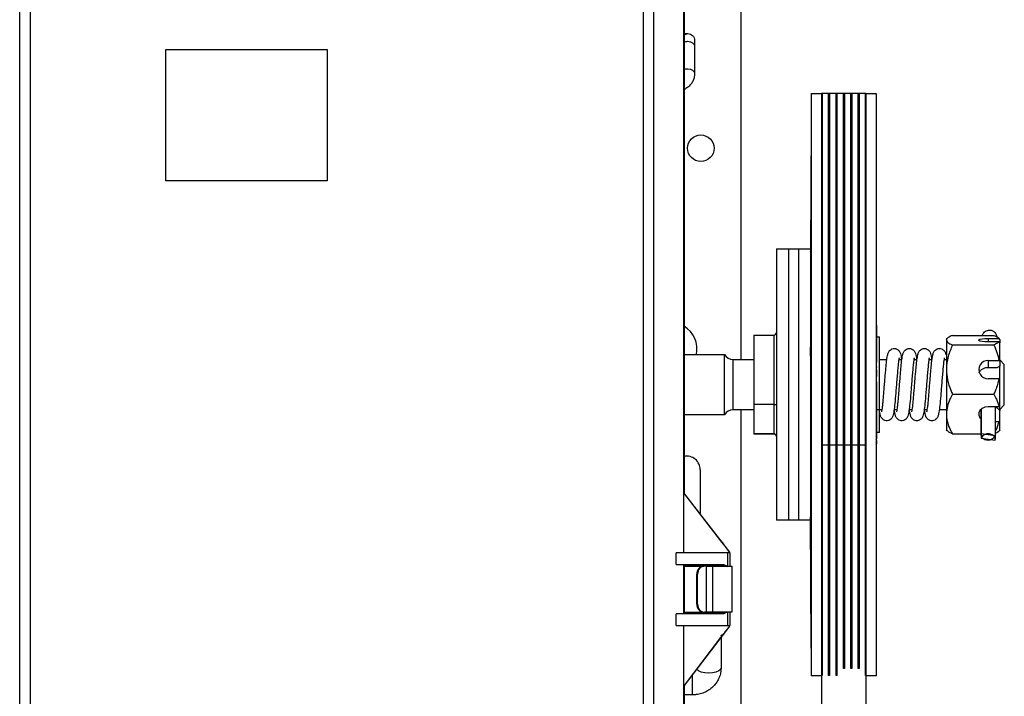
# Model space of a CAD drawing. Header units: inches. Extents: x 170 to 284, y 215 to 248.
# Tile 530 of 656: x 202.243 to 202.656, y 244.265 to 244.549. Entities that reach past the tile are written whole.
import ezdxf

# ---------------------------------------------------------------- set-up
doc = ezdxf.new("R2010")
doc.units = ezdxf.units.IN
doc.header["$LTSCALE"] = 0.25
doc.header["$MEASUREMENT"] = 0
doc.layers.add('LH FRONT OF HOOD', color=7, linetype='Continuous')

msp = doc.modelspace()

# ---------------------------------------------------------------- linework, layer by layer
at = {"layer": 'LH FRONT OF HOOD'}
for p, q in [((202.2425023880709, 244.4111265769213), (202.2425023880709, 244.7504753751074)), ((202.5085638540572, 244.7504753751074), (202.5085638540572, 244.2023628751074)), ((202.246937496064, 244.7462591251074), (202.246937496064, 244.4877945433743)), ((202.504128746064, 244.7462591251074), (202.504128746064, 244.2065791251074)), ((202.5212106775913, 244.3507748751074), (202.5212106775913, 244.6020633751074)), ((202.5213617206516, 244.6020633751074), (202.5213617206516, 244.3506492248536)), ((202.5452459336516, 244.5994896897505), (202.5452459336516, 244.4066450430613)), ((202.5213617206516, 244.5433876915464), (202.5229841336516, 244.5433876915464)), ((202.5257668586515, 244.5405197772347), (202.5257668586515, 244.5379626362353)), ((202.3038065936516, 244.4816877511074), (202.3038065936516, 244.5367688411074)), ((202.3038065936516, 244.5367688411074), (202.3715364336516, 244.5367688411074)), ((202.3038065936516, 244.4816877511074), (202.3038065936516, 244.5367688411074)), ((202.3038065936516, 244.5367688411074), (202.3715364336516, 244.5367688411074)), ((202.3715364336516, 244.5367688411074), (202.3715364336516, 244.4816877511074)), ((202.3715364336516, 244.5367688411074), (202.3715364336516, 244.4816877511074)), ((202.5257668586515, 244.5379626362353), (202.5257668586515, 244.5264715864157)), ((202.5747023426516, 244.5183082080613), (202.5790029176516, 244.5183082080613)), ((202.5747023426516, 244.5183082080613), (202.5747023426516, 244.2768545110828)), ((202.5790029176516, 244.5184165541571), (202.5976218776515, 244.5184165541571)), ((202.5790029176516, 244.5184165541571), (202.5790029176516, 244.3708204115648)), ((202.5790703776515, 244.5183082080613), (202.5790703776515, 244.2768545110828)), ((202.5793233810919, 244.5181321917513), (202.5793233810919, 244.277026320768)), ((202.5818868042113, 244.5181321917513), (202.5818868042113, 244.277026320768)), ((202.5821398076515, 244.5183082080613), (202.5821398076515, 244.2768545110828)), ((202.5821735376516, 244.5183082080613), (202.5821735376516, 244.2768545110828)), ((202.5824265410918, 244.5181321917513), (202.5824265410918, 244.277026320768)), ((202.5849899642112, 244.5181321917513), (202.5849899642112, 244.277026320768)), ((202.5852429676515, 244.5183082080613), (202.5852429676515, 244.2768545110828)), ((202.5852766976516, 244.5183082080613), (202.5852766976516, 244.2768545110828)), ((202.5855297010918, 244.5181321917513), (202.5855297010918, 244.277026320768)), ((202.5880931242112, 244.5181321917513), (202.5880931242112, 244.277026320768)), ((202.5883461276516, 244.5183082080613), (202.5883461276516, 244.2768545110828)), ((202.5883798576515, 244.5183082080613), (202.5883798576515, 244.2768545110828)), ((202.5886328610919, 244.5181321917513), (202.5886328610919, 244.277026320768)), ((202.5911962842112, 244.5181321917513), (202.5911962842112, 244.277026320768)), ((202.5914492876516, 244.5183082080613), (202.5914492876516, 244.2768545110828)), ((202.5914830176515, 244.5183082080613), (202.5914830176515, 244.2768545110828)), ((202.5917360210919, 244.5181321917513), (202.5917360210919, 244.277026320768)), ((202.5942994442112, 244.5181321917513), (202.5942994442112, 244.277026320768)), ((202.5945524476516, 244.5183082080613), (202.5945524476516, 244.2768545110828)), ((202.5945861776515, 244.5183082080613), (202.5945861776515, 244.2768545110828)), ((202.5948391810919, 244.5181321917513), (202.5948391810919, 244.277026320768)), ((202.5974026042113, 244.5181321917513), (202.5974026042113, 244.277026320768)), ((202.5976218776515, 244.5184165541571), (202.5976218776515, 244.3708204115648)), ((202.5976218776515, 244.5183060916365), (202.5976556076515, 244.5183082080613)), ((202.5976556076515, 244.5183082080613), (202.6019899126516, 244.5183082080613)), ((202.5976556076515, 244.5183082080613), (202.5976556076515, 244.2768545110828)), ((202.6019899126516, 244.5183082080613), (202.6019899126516, 244.4249743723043)), ((202.5746732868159, 244.5056956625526), (202.574432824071, 244.451926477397)), ((202.5746777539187, 244.5067112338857), (202.5746732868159, 244.5056956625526)), ((202.246937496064, 244.4877945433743), (202.246937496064, 244.2065791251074)), ((202.3715364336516, 244.4816877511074), (202.3038065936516, 244.4816877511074)), ((202.3715364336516, 244.4816877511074), (202.3038065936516, 244.4816877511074)), ((202.5600972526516, 244.4530406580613), (202.5651567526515, 244.4530406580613)), ((202.5600972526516, 244.4530406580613), (202.5600972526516, 244.4393340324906)), ((202.5651567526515, 244.4530406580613), (202.5693730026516, 244.4530406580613)), ((202.5651567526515, 244.4530406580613), (202.5651567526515, 244.4393340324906)), ((202.5651567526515, 244.4530406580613), (202.5651567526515, 244.3392019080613)), ((202.5693730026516, 244.4530406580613), (202.5744325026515, 244.4530406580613)), ((202.5693730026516, 244.4530406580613), (202.5693730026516, 244.3405622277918)), ((202.5693730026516, 244.4530406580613), (202.5693730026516, 244.3392019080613)), ((202.5744325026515, 244.4530406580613), (202.5744325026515, 244.4089062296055)), ((202.5600972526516, 244.4393340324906), (202.5600972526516, 244.3392019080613)), ((202.5651567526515, 244.4393340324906), (202.5651567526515, 244.3392019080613)), ((202.6019899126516, 244.4249793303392), (202.6019672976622, 244.4249743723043)), ((202.6019899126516, 244.4249793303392), (202.6019899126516, 244.4226746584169)), ((202.6019899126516, 244.4226746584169), (202.6019899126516, 244.4203699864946)), ((202.574432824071, 244.4089382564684), (202.5746732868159, 244.4209288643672)), ((202.5746732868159, 244.4200616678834), (202.574432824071, 244.4081121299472)), ((202.5746732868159, 244.4209288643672), (202.5746777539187, 244.421226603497)), ((202.5746777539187, 244.4202086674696), (202.5746732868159, 244.4200616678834)), ((202.5746777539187, 244.4202086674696), (202.574690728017, 244.4200468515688)), ((202.6019899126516, 244.4203699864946), (202.6019672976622, 244.4203650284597)), ((202.6019899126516, 244.4203650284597), (202.6019672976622, 244.4203650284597)), ((202.6019899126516, 244.4203650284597), (202.6019899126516, 244.4203699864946)), ((202.6019899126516, 244.4203650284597), (202.6019899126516, 244.277389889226)), ((202.6022597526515, 244.4203503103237), (202.6022597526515, 244.4204416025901)), ((202.6022597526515, 244.4054092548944), (202.6022597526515, 244.4202533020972)), ((202.5506528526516, 244.4168754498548), (202.5590431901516, 244.4168754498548)), ((202.5506528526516, 244.4168754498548), (202.5506528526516, 244.3877785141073)), ((202.5590431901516, 244.4168754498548), (202.5590431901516, 244.3877785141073)), ((202.6022597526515, 244.4161484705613), (202.6033391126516, 244.4161484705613)), ((202.6033391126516, 244.3760940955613), (202.6033391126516, 244.4161484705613)), ((202.6314766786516, 244.4150944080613), (202.6318313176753, 244.4155058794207)), ((202.6314766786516, 244.4150944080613), (202.6314766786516, 244.4147702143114)), ((202.6314766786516, 244.4147702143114), (202.6314766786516, 244.4024212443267)), ((202.6340064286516, 244.4167865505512), (202.6513773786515, 244.4167865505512)), ((202.6490162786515, 244.4155152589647), (202.6535391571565, 244.4155152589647)), ((202.6490162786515, 244.4155152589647), (202.6490162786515, 244.4140251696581)), ((202.6539071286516, 244.4150859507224), (202.6535391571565, 244.4155152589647)), ((202.6539071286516, 244.4150859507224), (202.6539071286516, 244.4135958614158)), ((202.2425023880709, 244.2023628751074), (202.2425023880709, 244.4111265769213)), ((202.6340064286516, 244.4127538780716), (202.6513773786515, 244.4127538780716)), ((202.6535391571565, 244.4140251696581), (202.6490162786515, 244.4140251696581)), ((202.6535391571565, 244.4140251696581), (202.6539071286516, 244.4135958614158)), ((202.6539071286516, 244.4060941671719), (202.6539071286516, 244.4135958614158)), ((202.5213617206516, 244.4087413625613), (202.5382789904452, 244.4087413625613)), ((202.5382789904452, 244.3835012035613), (202.5382789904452, 244.4087413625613)), ((202.5419235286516, 244.4066450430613), (202.5506528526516, 244.4066450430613)), ((202.5419235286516, 244.3855975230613), (202.5419235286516, 244.4066450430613)), ((202.5744325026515, 244.4089062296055), (202.5744325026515, 244.4080801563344)), ((202.5744325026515, 244.4080801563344), (202.5744325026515, 244.4080774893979)), ((202.5744325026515, 244.4080801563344), (202.5744325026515, 244.340643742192)), ((202.574432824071, 244.4081121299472), (202.574432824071, 244.4089382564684)), ((202.6033391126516, 244.4066450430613), (202.6064510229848, 244.4066450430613)), ((202.6114780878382, 244.4066450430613), (202.6127753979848, 244.4066450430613)), ((202.6178024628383, 244.4066450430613), (202.6190997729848, 244.4066450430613)), ((202.6241268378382, 244.4066450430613), (202.6254241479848, 244.4066450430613)), ((202.6304512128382, 244.4066450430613), (202.6314766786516, 244.4066450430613)), ((202.6490162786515, 244.4062391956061), (202.6535391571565, 244.4062391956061)), ((202.6490162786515, 244.4062391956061), (202.6490162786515, 244.4033593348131)), ((202.6539071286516, 244.4060941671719), (202.6535391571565, 244.4062391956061)), ((202.6539071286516, 244.4064763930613), (202.6557622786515, 244.4046212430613)), ((202.6539071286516, 244.4060941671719), (202.6539071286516, 244.4039183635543)), ((202.6022597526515, 244.3994900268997), (202.6022597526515, 244.4023717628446)), ((202.6314766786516, 244.4024212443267), (202.6314766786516, 244.3837723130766)), ((202.6490162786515, 244.4033593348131), (202.6527994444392, 244.4033593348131)), ((202.6527994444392, 244.4033593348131), (202.6539071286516, 244.4039183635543)), ((202.6537384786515, 244.4040129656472), (202.6537384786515, 244.3985729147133)), ((202.6557622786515, 244.3876213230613), (202.6557622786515, 244.4046212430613)), ((202.6535391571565, 244.3986032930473), (202.6490162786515, 244.3986032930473)), ((202.6535391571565, 244.3986032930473), (202.6539071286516, 244.3984582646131)), ((202.6539071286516, 244.3871294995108), (202.6539071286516, 244.3984582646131)), ((202.6022597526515, 244.3736443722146), (202.6022597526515, 244.3972463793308)), ((202.6340064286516, 244.3920886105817), (202.6513773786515, 244.3920886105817)), ((202.5506528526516, 244.3855975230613), (202.5419235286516, 244.3855975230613)), ((202.5452459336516, 244.3855975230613), (202.5452459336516, 244.2090903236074)), ((202.5590431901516, 244.3877785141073), (202.5506528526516, 244.3877785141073)), ((202.5506528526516, 244.3877785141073), (202.5506528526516, 244.3755567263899)), ((202.5590431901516, 244.3877785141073), (202.5590431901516, 244.3755567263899)), ((202.6044661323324, 244.3855975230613), (202.6022597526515, 244.3855975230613)), ((202.6107905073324, 244.3855975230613), (202.6094863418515, 244.3855975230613)), ((202.6171148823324, 244.3855975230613), (202.6158107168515, 244.3855975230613)), ((202.6234392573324, 244.3855975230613), (202.6221350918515, 244.3855975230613)), ((202.6314766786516, 244.3855975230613), (202.6284594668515, 244.3855975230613)), ((202.6460480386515, 244.3751777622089), (202.6460480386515, 244.3858614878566)), ((202.6461065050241, 244.3859083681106), (202.6461065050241, 244.3736469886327)), ((202.6461065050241, 244.3859083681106), (202.6461065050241, 244.3756228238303)), ((202.6535391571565, 244.3868452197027), (202.6490162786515, 244.3868452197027)), ((202.651926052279, 244.3868452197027), (202.651926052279, 244.3747327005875)), ((202.6519845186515, 244.3868452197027), (202.6519845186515, 244.3732019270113)), ((202.6527994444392, 244.3863444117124), (202.6519845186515, 244.3863444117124)), ((202.6557622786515, 244.3876213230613), (202.6537384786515, 244.3855975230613)), ((202.6537384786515, 244.3868671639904), (202.6537384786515, 244.3855975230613)), ((202.6539071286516, 244.3857661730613), (202.6539071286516, 244.385248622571)), ((202.5382789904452, 244.3835012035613), (202.5213617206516, 244.3835012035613)), ((202.6314766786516, 244.3837723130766), (202.6314766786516, 244.3771481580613)), ((202.6539071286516, 244.3809836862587), (202.6539071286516, 244.385248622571)), ((202.6318313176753, 244.376736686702), (202.6314766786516, 244.3771481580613)), ((202.6519845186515, 244.3806994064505), (202.6535391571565, 244.3806994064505)), ((202.6539071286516, 244.3771566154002), (202.6535391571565, 244.3767273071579)), ((202.6539071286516, 244.3771566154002), (202.6539071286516, 244.3809836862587)), ((202.5506528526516, 244.3755567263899), (202.5590431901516, 244.3755567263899)), ((202.5506528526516, 244.3755567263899), (202.5506528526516, 244.3753671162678)), ((202.5590431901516, 244.3753671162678), (202.5506528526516, 244.3753671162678)), ((202.5590431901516, 244.3755567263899), (202.5590431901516, 244.3753671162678)), ((202.6033391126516, 244.3760940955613), (202.6022597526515, 244.3760940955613)), ((202.6340064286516, 244.3754560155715), (202.6460480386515, 244.3754560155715)), ((202.6461065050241, 244.3756228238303), (202.651926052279, 244.3747327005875)), ((202.6461065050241, 244.3736469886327), (202.651926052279, 244.3727568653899)), ((202.5790029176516, 244.3708204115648), (202.5976218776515, 244.3708204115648)), ((202.5790029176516, 244.3708204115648), (202.5790029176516, 244.1077967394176)), ((202.5976218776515, 244.3708204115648), (202.5976218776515, 244.1077967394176)), ((202.6022597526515, 244.3717338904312), (202.6022597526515, 244.3726081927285)), ((202.5281279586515, 244.3603912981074), (202.5281279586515, 244.3418336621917)), ((202.521174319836, 244.3507748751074), (202.521174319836, 244.3254773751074)), ((202.521174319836, 244.3507748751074), (202.5212106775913, 244.3507748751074)), ((202.521174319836, 244.3507748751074), (202.5403585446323, 244.3257802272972)), ((202.5212106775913, 244.3507748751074), (202.5213450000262, 244.3507748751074)), ((202.5367405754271, 244.3306124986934), (202.5212887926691, 244.3507442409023)), ((202.5212887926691, 244.3507442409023), (202.5213450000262, 244.3507442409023)), ((202.5213450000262, 244.3507442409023), (202.5213214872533, 244.3507748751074)), ((202.5213450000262, 244.3507748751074), (202.5213450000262, 244.3507442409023)), ((202.5693730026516, 244.3405622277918), (202.5693730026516, 244.3392019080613)), ((202.5744325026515, 244.3406557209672), (202.5744325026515, 244.340643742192)), ((202.5744325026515, 244.340643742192), (202.5744325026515, 244.3404598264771)), ((202.5744325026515, 244.3404598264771), (202.5744325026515, 244.3392019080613)), ((202.574432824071, 244.3405000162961), (202.5746732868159, 244.2867399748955)), ((202.574432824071, 244.3403160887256), (202.574432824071, 244.3405000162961)), ((202.5746732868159, 244.28654690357), (202.574432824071, 244.3403160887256)), ((202.5651567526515, 244.3392019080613), (202.5600972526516, 244.3392019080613)), ((202.5693730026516, 244.3392019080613), (202.5651567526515, 244.3392019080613)), ((202.5744325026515, 244.3392019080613), (202.5693730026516, 244.3392019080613)), ((202.5367565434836, 244.3305909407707), (202.5367405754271, 244.3306124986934)), ((202.5367405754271, 244.3306124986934), (202.5367565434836, 244.3306124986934)), ((202.5367565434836, 244.3306124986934), (202.5367565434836, 244.3305909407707)), ((202.5378534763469, 244.3291987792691), (202.5367565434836, 244.3306124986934)), ((202.5367565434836, 244.3305909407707), (202.5378534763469, 244.3291612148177)), ((202.5378534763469, 244.3291612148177), (202.5378534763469, 244.3291987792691)), ((202.5180622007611, 244.3206569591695), (202.5180622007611, 244.3254773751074)), ((202.5397063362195, 244.3254773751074), (202.5180622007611, 244.3254773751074)), ((202.5405878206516, 244.3254773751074), (202.5397063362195, 244.3254773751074)), ((202.5397063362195, 244.3199962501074), (202.5397063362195, 244.3254773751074)), ((202.5403585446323, 244.3257802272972), (202.5403585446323, 244.3254773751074)), ((202.5405878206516, 244.3254773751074), (202.5405878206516, 244.3199962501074)), ((202.5382121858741, 244.3204570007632), (202.5180622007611, 244.3206569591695)), ((202.5212106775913, 244.3000117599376), (202.5212106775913, 244.3205859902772)), ((202.5212106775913, 244.3205859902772), (202.5213617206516, 244.3205104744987)), ((202.5213617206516, 244.3205104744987), (202.5308769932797, 244.3204178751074)), ((202.5213617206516, 244.3205104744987), (202.5213617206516, 244.3000872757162)), ((202.5213617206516, 244.3199962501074), (202.5296427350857, 244.3199962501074)), ((202.5299800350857, 244.3199962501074), (202.5296427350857, 244.3199962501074)), ((202.5307103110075, 244.3199962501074), (202.5299800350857, 244.3199962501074)), ((202.5307103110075, 244.3006015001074), (202.5307103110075, 244.3199962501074)), ((202.5307103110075, 244.3199962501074), (202.5334046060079, 244.3199962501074)), ((202.5308769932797, 244.3204178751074), (202.5317505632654, 244.3204178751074)), ((202.5334046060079, 244.3006015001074), (202.5334046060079, 244.3199962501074)), ((202.5334046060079, 244.3199962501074), (202.5414310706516, 244.3199962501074)), ((202.5414310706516, 244.3199962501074), (202.5414310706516, 244.3006015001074)), ((202.5267216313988, 244.3166232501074), (202.5270589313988, 244.3166232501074)), ((202.5267216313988, 244.3039745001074), (202.5267216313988, 244.3166232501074)), ((202.5270589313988, 244.3039745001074), (202.5270589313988, 244.3166232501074)), ((202.5270589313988, 244.3039745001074), (202.5267216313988, 244.3039745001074)), ((202.5180622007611, 244.2999407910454), (202.5382121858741, 244.3001407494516)), ((202.5180622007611, 244.2951203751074), (202.5180622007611, 244.2999407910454)), ((202.5213617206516, 244.3000872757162), (202.5212106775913, 244.3000117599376)), ((202.5213617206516, 244.3006015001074), (202.5296427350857, 244.3006015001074)), ((202.5308769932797, 244.3001798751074), (202.5213617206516, 244.3000872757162)), ((202.5251872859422, 244.3006015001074), (202.5251872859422, 244.3001245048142)), ((202.5296427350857, 244.3006015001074), (202.5299800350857, 244.3006015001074)), ((202.5307103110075, 244.3006015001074), (202.5299800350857, 244.3006015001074)), ((202.5334046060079, 244.3006015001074), (202.5307103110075, 244.3006015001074)), ((202.5317505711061, 244.3001798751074), (202.5308769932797, 244.3001798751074)), ((202.5414310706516, 244.3006015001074), (202.5334046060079, 244.3006015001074)), ((202.5397063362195, 244.2951203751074), (202.5397063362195, 244.3006015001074)), ((202.5405878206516, 244.3006015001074), (202.5405878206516, 244.2951203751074)), ((202.5180622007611, 244.2951203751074), (202.5397063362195, 244.2951203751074)), ((202.5211988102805, 244.2698228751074), (202.5211988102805, 244.2951203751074)), ((202.5403756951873, 244.2948381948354), (202.5213862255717, 244.2698228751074)), ((202.5397063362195, 244.2951203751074), (202.5405878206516, 244.2951203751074)), ((202.5403756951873, 244.2948381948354), (202.5403756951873, 244.2951203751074)), ((202.5367565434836, 244.2899521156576), (202.537864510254, 244.2914116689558)), ((202.521476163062, 244.2698228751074), (202.5367565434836, 244.2899521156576)), ((202.536887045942, 244.2901240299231), (202.536887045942, 244.2773190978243)), ((202.5746732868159, 244.2867399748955), (202.5746777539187, 244.2857579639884)), ((202.5746777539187, 244.285531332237), (202.5746732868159, 244.28654690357)), ((202.5248997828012, 244.2659651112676), (202.5248997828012, 244.2743328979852)), ((202.5747023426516, 244.2768545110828), (202.5747023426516, 244.2739343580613)), ((202.5790029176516, 244.2739343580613), (202.5747023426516, 244.2739343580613)), ((202.5790703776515, 244.2768545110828), (202.5790703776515, 244.2739343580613)), ((202.5793233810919, 244.277026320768), (202.5793233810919, 244.2741103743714)), ((202.5818868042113, 244.277026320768), (202.5818868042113, 244.2741103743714)), ((202.5821398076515, 244.2768545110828), (202.5821398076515, 244.2739343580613)), ((202.5821735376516, 244.2768545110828), (202.5821735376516, 244.2739343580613)), ((202.5824265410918, 244.277026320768), (202.5824265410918, 244.2741103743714)), ((202.5849899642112, 244.277026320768), (202.5849899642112, 244.2741103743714)), ((202.5852429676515, 244.2768545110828), (202.5852429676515, 244.2739343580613)), ((202.5852766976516, 244.2768545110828), (202.5852766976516, 244.2739343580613)), ((202.5855297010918, 244.277026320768), (202.5855297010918, 244.2741103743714)), ((202.5974026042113, 244.277026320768), (202.5974026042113, 244.2741103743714)), ((202.5976556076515, 244.2739343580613), (202.5976218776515, 244.2739364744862)), ((202.5976556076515, 244.2768545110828), (202.5976556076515, 244.2739343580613)), ((202.6019899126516, 244.2739343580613), (202.5976556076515, 244.2739343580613)), ((202.6019899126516, 244.277389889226), (202.6019672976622, 244.277389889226)), ((202.6019899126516, 244.2773676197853), (202.6019672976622, 244.277389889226)), ((202.6019899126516, 244.2763414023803), (202.6019672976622, 244.2763636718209)), ((202.6019899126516, 244.277389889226), (202.6019899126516, 244.2773676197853)), ((202.6019899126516, 244.2773676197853), (202.6019899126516, 244.2768545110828)), ((202.6019899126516, 244.2768545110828), (202.6019899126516, 244.2763414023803)), ((202.6019899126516, 244.2763636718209), (202.6019899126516, 244.2739343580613)), ((202.5211988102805, 244.2698228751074), (202.5213862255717, 244.2698228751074)), ((202.5212106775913, 244.2023628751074), (202.5212106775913, 244.2698228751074)), ((202.5213617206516, 244.2698228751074), (202.5213617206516, 244.2023628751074)), ((202.521476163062, 244.2698228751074), (202.5213862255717, 244.2698228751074)), ((202.5248997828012, 244.2659651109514), (202.5213617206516, 244.2659651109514))]:
    msp.add_line(p, q, dxfattribs=at)
at = {"layer": 'LH FRONT OF HOOD', "flags": 128}
for points in [[(202.5747023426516, 244.5057477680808), (202.5746906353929, 244.5057360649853), (202.5746732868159, 244.5056956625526)], [(202.5747023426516, 244.5067262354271), (202.57469308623, 244.5067231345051), (202.5746777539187, 244.5067112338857)], [(202.5747023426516, 244.4519322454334), (202.5746983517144, 244.4519313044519), (202.574585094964, 244.4518988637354), (202.5745013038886, 244.451862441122), (202.5744498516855, 244.4518232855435), (202.5744325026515, 244.4517827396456)], [(202.5747023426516, 244.452074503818), (202.5746986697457, 244.4520736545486), (202.5745854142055, 244.4520417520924), (202.5745016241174, 244.4520057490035), (202.574450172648, 244.4519668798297), (202.574432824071, 244.451926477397)], [(202.5747023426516, 244.4275098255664), (202.5746983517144, 244.4275088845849), (202.574585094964, 244.4274764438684), (202.5745013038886, 244.427440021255), (202.5744498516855, 244.4274008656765), (202.5744325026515, 244.4273603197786)], [(202.6490162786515, 244.4140251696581), (202.6476319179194, 244.4140701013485), (202.6464145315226, 244.4141994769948), (202.6455109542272, 244.4143976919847), (202.6450301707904, 244.4146408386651), (202.6450301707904, 244.4148995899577), (202.6455109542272, 244.4151427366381), (202.6464145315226, 244.415340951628), (202.6476319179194, 244.4154703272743), (202.6490162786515, 244.4155152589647)], [(202.6019899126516, 244.403620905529), (202.6020508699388, 244.4035994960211), (202.6021048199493, 244.4035764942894), (202.6021512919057, 244.4035521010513), (202.6021898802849, 244.4035265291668), (202.6022202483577, 244.4035000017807), (202.6022421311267, 244.4034727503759), (202.6022553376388, 244.4034450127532), (202.6022597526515, 244.4034170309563)], [(202.6490162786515, 244.3868452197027), (202.6476319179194, 244.3866599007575), (202.6464145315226, 244.3861262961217), (202.6455109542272, 244.3853087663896), (202.6450301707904, 244.3843059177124), (202.6450301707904, 244.3832387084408), (202.6455109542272, 244.3822358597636), (202.6460480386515, 244.3816831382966)], [(202.6461065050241, 244.3747327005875), (202.6461036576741, 244.3747435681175), (202.6461065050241, 244.3756228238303)], [(202.651926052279, 244.3727568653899), (202.651928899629, 244.3736361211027), (202.6514883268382, 244.374449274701), (202.6506714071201, 244.3750725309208), (202.6496025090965, 244.3754110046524), (202.6484443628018, 244.3754131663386), (202.6473732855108, 244.3750786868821), (202.6465523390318, 244.3744584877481), (202.6461065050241, 244.3736469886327)], [(202.5744325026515, 244.3650661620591), (202.5744498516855, 244.365106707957), (202.5745013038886, 244.3651458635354), (202.574585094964, 244.3651822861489), (202.5746983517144, 244.3652147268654), (202.5747023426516, 244.3652156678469)], [(202.5744325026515, 244.340643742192), (202.5744498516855, 244.34068428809), (202.5745013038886, 244.3407234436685), (202.574585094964, 244.3407598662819), (202.5746983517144, 244.3407923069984), (202.5747023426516, 244.3407932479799)], [(202.574432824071, 244.3405000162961), (202.574450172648, 244.3405407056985), (202.5745016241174, 244.3405801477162), (202.5745854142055, 244.3406169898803), (202.5746986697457, 244.3406499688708), (202.5747023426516, 244.3406508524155)], [(202.5746732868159, 244.2867399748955), (202.5746906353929, 244.2867806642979), (202.5747023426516, 244.2867925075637)], [(202.5746777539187, 244.2857579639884), (202.57469308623, 244.2858217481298), (202.5747023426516, 244.2858385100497)], [(202.536887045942, 244.2773190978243), (202.5366311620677, 244.2766363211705), (202.5358885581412, 244.2760203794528), (202.5347319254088, 244.275531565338), (202.5332744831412, 244.2752177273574), (202.531658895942, 244.2751095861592), (202.5300433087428, 244.2752177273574), (202.5285858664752, 244.275531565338), (202.5274292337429, 244.2760203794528), (202.5266866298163, 244.2766363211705), (202.5266675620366, 244.276661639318)]]:
    msp.add_lwpolyline(points, dxfattribs=at)
at = {"layer": 'LH FRONT OF HOOD'}
msp.add_circle((202.5283809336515, 244.4952893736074), 0.005565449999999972, dxfattribs=at)
for centre, radius, start, end in [((202.5754444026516, 244.4233086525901), 0.001011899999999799, 138.6731921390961, 179.9999999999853), ((202.5154454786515, 244.4110031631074), 0.01129955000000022, 348.4532568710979, 58.42716082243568), ((202.6012478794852, 244.4205252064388), 0.001011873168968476, 0.1015560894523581, 42.83402418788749), ((202.6012478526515, 244.4204416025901), 0.001011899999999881, 0, 42.83342806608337), ((202.5590431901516, 244.4179295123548), 0.00105406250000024, 269.9999999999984, 3.908265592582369e-11), ((202.5419235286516, 244.4108612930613), 0.00421625, 210.1854200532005, 269.9999999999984), ((202.5754097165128, 244.4080828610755), 0.0009772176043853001, 180.1585833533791, 223.6254686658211), ((202.5754111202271, 244.4081149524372), 0.0009783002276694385, 180.1653040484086, 223.5728102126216), ((202.64884741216, 244.4024212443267), 0.00382168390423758, 87.46748064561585, 272.5325193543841), ((202.5754097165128, 244.4026454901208), 0.0009772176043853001, 180.1585833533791, 223.6254686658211), ((202.6019110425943, 244.405321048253), 0.0003596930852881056, 14.19527953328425, 77.33381457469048), ((202.6020131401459, 244.3992169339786), 0.000367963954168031, 47.91685447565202, 93.61916648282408), ((202.5746694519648, 244.3964073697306), 0.0009319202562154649, 87.97741386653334, 104.7296946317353), ((202.6020226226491, 244.3963956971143), 0.0008831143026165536, 74.42404212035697, 92.12268513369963), ((202.5419235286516, 244.3813812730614), 0.004216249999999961, 90, 149.8145799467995), ((202.5593062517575, 244.3941598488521), 0.006386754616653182, 267.6393981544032, 277.1143616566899), ((202.5590464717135, 244.3745059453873), 0.001050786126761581, 0.1800573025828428, 90.178932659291), ((202.5590431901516, 244.3743130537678), 0.00105406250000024, 359.9999999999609, 90), ((202.6013610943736, 244.3736505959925), 0.0008986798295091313, 314.4040108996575, 359.6031967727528), ((202.6489755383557, 244.3761183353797), 0.003259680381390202, 233.2511896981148, 334.8440813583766), ((202.5753297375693, 244.3710279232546), 0.0008972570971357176, 180.4028604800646, 225.6342191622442), ((202.6013163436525, 244.3726116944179), 0.0009434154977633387, 315.5587321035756, 359.7873339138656), ((202.6012624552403, 244.3717346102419), 0.000997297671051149, 316.8385101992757, 359.958646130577), ((202.6012478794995, 244.3717173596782), 0.001011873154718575, 317.1659754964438, 359.8984442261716), ((202.5223938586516, 244.3603912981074), 0.005734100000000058, 3.256887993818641e-12, 100.3697598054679), ((202.529886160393, 244.3168340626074), 0.003171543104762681, 94.4019496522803, 183.8112610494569), ((202.530223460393, 244.3168340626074), 0.003171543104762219, 94.4019496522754, 183.8112610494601), ((202.529886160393, 244.3037636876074), 0.003171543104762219, 176.1887389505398, 265.5980503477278), ((202.530223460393, 244.3037636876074), 0.003171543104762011, 176.1887389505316, 265.5980503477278)]:
    msp.add_arc(centre, radius, start, end, dxfattribs=at)
at = {"layer": 'LH FRONT OF HOOD', "extrusion": (0, 0, -1)}
for centre, major_axis, ratio, start_param, end_param in [((202.5229841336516, 244.5405197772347), (0, 0.002867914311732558), 0.9702957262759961, 5.660731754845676, 6.283185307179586), ((202.5229841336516, 244.5405197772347), (0, 0.002867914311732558), 0.9702957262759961, 0, 1.57079632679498), ((202.5229841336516, 244.5379626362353), (-0.002782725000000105, 0), 0.7894958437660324, 0.9483427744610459, 1.570796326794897), ((202.5229841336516, 244.5379626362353), (-0.002782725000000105, 0), 0.7894958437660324, 1.570796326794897, 3.141592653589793), ((202.5229841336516, 244.5264715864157), (-0.002782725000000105, 0), 0.7894958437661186, 0.9483427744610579, 1.570796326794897), ((202.5229841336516, 244.5264715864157), (-0.002782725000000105, 0), 0.7894958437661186, 1.570796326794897, 3.137698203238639), ((202.4808725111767, 244.3961212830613), (0.09297819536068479, 0.09681578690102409), 0.8017031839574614, 0.6762740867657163, 0.6955989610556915), ((202.4808725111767, 244.3961212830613), (0.09297819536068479, 0.09681578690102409), 0.8017031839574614, 0.6955989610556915, 0.7149238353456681), ((202.6081625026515, 244.4117002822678), (-0.03372407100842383, -0.002930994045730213), 0.2157642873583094, 0.01875010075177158, 0.02311569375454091), ((202.6081625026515, 244.341265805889), (-0.0319755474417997, -0.01106983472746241), 0.9699083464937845, 0.3195846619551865, 0.3239502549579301), ((202.6081625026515, 244.3398377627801), (-0.03197554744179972, 0.01106983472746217), 0.9699083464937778, 5.954869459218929, 5.959235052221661), ((202.5365402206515, 244.3308142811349), (-0.004215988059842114, 0.00560522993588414), 0.008384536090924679, 1.869457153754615, 2.692490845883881), ((202.5085638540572, 244.3205840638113), (-0.01264875, 0), 0.008726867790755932, 2.420268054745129, 3.124139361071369), ((202.5365402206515, 244.3204178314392), (-0.004789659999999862, 0), 0.008726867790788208, 0.0010447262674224, 1.927383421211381), ((202.5085638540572, 244.3000136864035), (-0.01264875, 0), 0.008726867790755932, 3.159045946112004, 3.862917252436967), ((202.5365402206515, 244.3001799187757), (-0.004789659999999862, 0), 0.008726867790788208, 4.3558018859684, 6.282140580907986), ((202.5365402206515, 244.2880131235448), (-0.003961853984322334, -0.003270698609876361), 0.4410023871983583, 1.971278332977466, 2.239448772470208)]:
    msp.add_ellipse(centre, major_axis=major_axis, ratio=ratio, start_param=start_param, end_param=end_param, dxfattribs=at)
at = {"layer": 'LH FRONT OF HOOD', "extrusion": (0, 0, -0.9999999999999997)}
msp.add_ellipse((202.6081625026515, 244.4524048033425), major_axis=(-0.03197554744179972, -0.01106983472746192), ratio=0.9699083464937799, start_param=0.3239502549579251, end_param=0.3283158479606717, dxfattribs=at)
at = {"layer": 'LH FRONT OF HOOD', "extrusion": (0, 0, -0.9999999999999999)}
msp.add_ellipse((202.6081625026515, 244.4052861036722), major_axis=(-0.03372407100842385, 0.002930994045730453), ratio=0.2157642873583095, start_param=6.26443520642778, end_param=6.268800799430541, dxfattribs=at)
at = {"layer": 'LH FRONT OF HOOD', "extrusion": (0, 0, -0.9999999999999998)}
for centre, major_axis, ratio, start_param, end_param in [((202.5365402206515, 244.2897263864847), (0.004215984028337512, 0.005665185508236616), 0.00835939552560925, 0.4394951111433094, 1.262528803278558), ((202.4808725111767, 244.3961212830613), (-0.1203785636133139, 0.1214677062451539), 0.1099685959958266, 3.011756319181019, 3.031081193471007), ((202.4808725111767, 244.3961212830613), (-0.1203785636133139, 0.1214677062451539), 0.1099685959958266, 3.031081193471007, 3.050406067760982)]:
    msp.add_ellipse(centre, major_axis=major_axis, ratio=ratio, start_param=start_param, end_param=end_param, dxfattribs=at)
at = {"layer": 'LH FRONT OF HOOD'}
for points, knots in [([(202.5257326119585, 244.5264762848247), (202.5257220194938, 244.5260511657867), (202.5256983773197, 244.5251023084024), (202.5251945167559, 244.5236847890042), (202.5243588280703, 244.5222941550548), (202.5231981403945, 244.5210945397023), (202.5221747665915, 244.5202948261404), (202.521503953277, 244.5199618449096), (202.5213617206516, 244.5198912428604)], [0, 0, 0, 0, 0.1567448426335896, 0.349851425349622, 0.547454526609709, 0.7484048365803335, 0.946654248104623, 1, 1, 1, 1]), ([(202.6465443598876, 244.4167865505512), (202.6465979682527, 244.416935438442), (202.6467296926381, 244.4173012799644), (202.6471342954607, 244.4179122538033), (202.6478050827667, 244.4185330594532), (202.6486909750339, 244.4189506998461), (202.6497286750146, 244.4190685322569), (202.6507481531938, 244.4188173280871), (202.6515516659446, 244.4182924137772), (202.6520918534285, 244.4176578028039), (202.6524112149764, 244.417009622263), (202.6525546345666, 244.4165170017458), (202.6525826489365, 244.416266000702), (202.6525906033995, 244.4161947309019)], [0, 0, 0, 0, 0.07058136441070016, 0.1734297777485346, 0.2743938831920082, 0.3788611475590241, 0.494616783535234, 0.613143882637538, 0.7184264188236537, 0.8079719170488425, 0.8893747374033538, 0.9685888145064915, 1, 1, 1, 1]), ([(202.6340064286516, 244.4167865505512), (202.633341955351, 244.416473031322), (202.6319888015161, 244.4158345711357), (202.6314813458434, 244.4151372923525), (202.6314767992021, 244.4147796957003), (202.6314766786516, 244.4147702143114)], [0, 0, 0, 0, 0.4843414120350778, 0.9863277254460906, 1, 1, 1, 1]), ([(202.6314766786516, 244.4147702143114), (202.6315729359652, 244.4144879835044), (202.6317689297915, 244.4139133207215), (202.6329035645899, 244.4132451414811), (202.6337578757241, 244.4128645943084), (202.6340064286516, 244.4127538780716)], [0, 0, 0, 0, 0.4062905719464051, 0.8272664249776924, 1, 1, 1, 1]), ([(202.6513773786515, 244.4167865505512), (202.651833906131, 244.4165815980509), (202.652752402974, 244.4161692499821), (202.6532758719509, 244.4157341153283), (202.6535391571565, 244.4155152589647)], [0, 0, 0, 0, 0.4970376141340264, 1, 1, 1, 1]), ([(202.6043234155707, 244.3847680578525), (202.6043195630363, 244.3847628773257), (202.604301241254, 244.3847382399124), (202.6043645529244, 244.3849797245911), (202.6044809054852, 244.3856465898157), (202.6046643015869, 244.3869346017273), (202.6048666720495, 244.3887353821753), (202.6050692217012, 244.3909211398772), (202.6052504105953, 244.39333352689), (202.6054525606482, 244.3958569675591), (202.6056634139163, 244.3984028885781), (202.605868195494, 244.4007855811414), (202.6061027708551, 244.4033980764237), (202.6062956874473, 244.4054935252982), (202.6065103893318, 244.4071598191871), (202.6067425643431, 244.4084649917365), (202.6069796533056, 244.4093331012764), (202.6073557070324, 244.4100701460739), (202.6078343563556, 244.4106489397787), (202.6086014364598, 244.4111345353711), (202.6095237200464, 244.4113294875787), (202.6104923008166, 244.4111557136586), (202.6112005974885, 244.41072180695), (202.6117242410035, 244.4101615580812), (202.6120184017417, 244.4095870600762), (202.6122843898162, 244.4087172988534), (202.6124909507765, 244.4077121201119), (202.6125998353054, 244.4069270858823), (202.6126389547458, 244.4066450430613)], [0, 0, 0, 0, 0.005287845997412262, 0.02514779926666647, 0.06826067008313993, 0.1163661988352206, 0.1686394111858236, 0.2225907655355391, 0.2744193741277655, 0.3270843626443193, 0.3801712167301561, 0.4322270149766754, 0.4798640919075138, 0.5600263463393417, 0.5977834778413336, 0.6445668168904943, 0.7004153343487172, 0.7246508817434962, 0.7456197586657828, 0.7662987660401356, 0.7885298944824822, 0.8112262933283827, 0.8306397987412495, 0.8468882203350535, 0.877553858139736, 0.9282517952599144, 0.9742226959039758, 1, 1, 1, 1]), ([(202.6106477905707, 244.3847680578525), (202.6106439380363, 244.3847628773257), (202.610625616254, 244.3847382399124), (202.6106889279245, 244.3849797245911), (202.6108052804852, 244.3856465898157), (202.6109886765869, 244.3869346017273), (202.6111910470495, 244.3887353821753), (202.6113935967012, 244.3909211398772), (202.6115747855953, 244.39333352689), (202.6117769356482, 244.3958569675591), (202.6119877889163, 244.3984028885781), (202.612192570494, 244.4007855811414), (202.6124271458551, 244.4033980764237), (202.6126200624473, 244.4054935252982), (202.6128347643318, 244.4071598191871), (202.6130669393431, 244.4084649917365), (202.6133040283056, 244.4093331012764), (202.6136800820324, 244.4100701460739), (202.6141587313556, 244.4106489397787), (202.6149258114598, 244.4111345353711), (202.6158480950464, 244.4113294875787), (202.6168166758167, 244.4111557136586), (202.6175249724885, 244.41072180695), (202.6180486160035, 244.4101615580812), (202.6183427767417, 244.4095870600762), (202.6186087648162, 244.4087172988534), (202.6188153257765, 244.4077121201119), (202.6189242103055, 244.4069270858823), (202.6189633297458, 244.4066450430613)], [0, 0, 0, 0, 0.005287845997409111, 0.02514779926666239, 0.06826067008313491, 0.1163661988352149, 0.1686394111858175, 0.2225907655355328, 0.2744193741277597, 0.3270843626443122, 0.3801712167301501, 0.43222701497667, 0.4798640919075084, 0.5600263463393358, 0.5977834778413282, 0.6445668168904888, 0.7004153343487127, 0.7246508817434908, 0.745619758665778, 0.7662987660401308, 0.7885298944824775, 0.8112262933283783, 0.830639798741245, 0.8468882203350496, 0.8775538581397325, 0.9282517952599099, 0.974222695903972, 1, 1, 1, 1]), ([(202.6169721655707, 244.3847680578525), (202.6169683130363, 244.3847628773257), (202.616949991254, 244.3847382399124), (202.6170133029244, 244.3849797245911), (202.6171296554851, 244.3856465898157), (202.6173130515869, 244.3869346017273), (202.6175154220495, 244.3887353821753), (202.6177179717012, 244.3909211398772), (202.6178991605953, 244.39333352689), (202.6181013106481, 244.3958569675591), (202.6183121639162, 244.3984028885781), (202.618516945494, 244.4007855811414), (202.6187515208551, 244.4033980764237), (202.6189444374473, 244.4054935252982), (202.6191591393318, 244.4071598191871), (202.6193913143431, 244.4084649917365), (202.6196284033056, 244.4093331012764), (202.6200044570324, 244.4100701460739), (202.6204831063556, 244.4106489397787), (202.6212501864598, 244.4111345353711), (202.6221724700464, 244.4113294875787), (202.6231410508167, 244.4111557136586), (202.6238493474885, 244.41072180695), (202.6243729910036, 244.4101615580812), (202.6246671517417, 244.4095870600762), (202.6249331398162, 244.4087172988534), (202.6251397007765, 244.4077121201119), (202.6252485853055, 244.4069270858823), (202.6252877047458, 244.4066450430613)], [0, 0, 0, 0, 0.005287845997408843, 0.02514779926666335, 0.06826067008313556, 0.1163661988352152, 0.1686394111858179, 0.2225907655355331, 0.2744193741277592, 0.3270843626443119, 0.3801712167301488, 0.4322270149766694, 0.4798640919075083, 0.5600263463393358, 0.5977834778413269, 0.644566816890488, 0.7004153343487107, 0.7246508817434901, 0.7456197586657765, 0.7662987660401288, 0.7885298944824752, 0.811226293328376, 0.8306397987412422, 0.8468882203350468, 0.8775538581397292, 0.928251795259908, 0.9742226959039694, 1, 1, 1, 1]), ([(202.6232965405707, 244.3847680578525), (202.6232926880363, 244.3847628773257), (202.623274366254, 244.3847382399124), (202.6233376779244, 244.3849797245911), (202.6234540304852, 244.3856465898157), (202.6236374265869, 244.3869346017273), (202.6238397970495, 244.3887353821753), (202.6240423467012, 244.3909211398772), (202.6242235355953, 244.39333352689), (202.6244256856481, 244.3958569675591), (202.6246365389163, 244.3984028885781), (202.6248413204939, 244.4007855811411), (202.6250758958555, 244.403398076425), (202.625268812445, 244.4054935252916), (202.6254835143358, 244.4071598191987), (202.6257156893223, 244.4084649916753), (202.6259527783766, 244.4093331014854), (202.6263288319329, 244.410070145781), (202.626807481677, 244.4106489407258), (202.627574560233, 244.4111345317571), (202.6284968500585, 244.4113295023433), (202.6294654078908, 244.4111556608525), (202.6301737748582, 244.4107219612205), (202.6306971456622, 244.4101609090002), (202.6309866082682, 244.4096070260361), (202.6311445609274, 244.4090421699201), (202.6312412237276, 244.4086964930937)], [0, 0, 0, 0, 0.005710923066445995, 0.0271598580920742, 0.07372216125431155, 0.1256765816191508, 0.1821321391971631, 0.2404001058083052, 0.2963754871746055, 0.3532541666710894, 0.4105884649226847, 0.4668092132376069, 0.5182577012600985, 0.6048336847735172, 0.6456117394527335, 0.6961381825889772, 0.7564551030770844, 0.7826297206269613, 0.8052763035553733, 0.8276098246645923, 0.8516196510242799, 0.8761319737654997, 0.8970987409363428, 0.9146471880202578, 0.9477663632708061, 1, 1, 1, 1]), ([(202.6340064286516, 244.4127538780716), (202.633341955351, 244.4111472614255), (202.6319888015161, 244.4078754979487), (202.6314813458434, 244.4043023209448), (202.6314767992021, 244.4024698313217), (202.6314766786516, 244.4024212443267)], [0, 0, 0, 0, 0.4843414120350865, 0.986327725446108, 1, 1, 1, 1]), ([(202.6535391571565, 244.4140251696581), (202.6531286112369, 244.413708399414), (202.6525665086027, 244.4132746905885), (202.6516299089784, 244.412864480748), (202.6513773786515, 244.4127538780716)], [0, 0, 0, 0, 0.7303753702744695, 1, 1, 1, 1]), ([(202.6513773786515, 244.4127538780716), (202.651833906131, 244.4117036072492), (202.652752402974, 244.4095905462), (202.6532758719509, 244.4073607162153), (202.6535391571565, 244.4062391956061)], [0, 0, 0, 0, 0.4970376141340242, 0.9999999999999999, 0.9999999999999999, 0.9999999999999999, 0.9999999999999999]), ([(202.6116042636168, 244.4074085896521), (202.611609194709, 244.4074106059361), (202.6116261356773, 244.4074175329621), (202.611485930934, 244.4068022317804), (202.6113086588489, 244.4055162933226), (202.6111054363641, 244.4034502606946), (202.6108693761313, 244.4008683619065), (202.6106236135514, 244.3980262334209), (202.6103902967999, 244.395202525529), (202.6101292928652, 244.3918141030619), (202.6098337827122, 244.3881685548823), (202.6094102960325, 244.3849084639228), (202.6091755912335, 244.38344423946), (202.6087434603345, 244.3823929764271), (202.6083303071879, 244.3817763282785), (202.6076008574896, 244.3812027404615), (202.6066652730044, 244.3809251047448), (202.6057212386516, 244.3810208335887), (202.6048892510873, 244.3814055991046), (202.6039549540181, 244.3823815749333), (202.6037597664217, 244.383210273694), (202.6034844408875, 244.3841689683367), (202.6033626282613, 244.3852053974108), (202.6033165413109, 244.3855975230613)], [0, 0, 0, 0, 0.01789285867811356, 0.06147164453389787, 0.1147013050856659, 0.175273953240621, 0.2377110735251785, 0.2991951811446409, 0.3578828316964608, 0.4122438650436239, 0.5116382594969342, 0.6044599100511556, 0.6971072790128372, 0.7188190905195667, 0.740897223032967, 0.7649036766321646, 0.7885700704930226, 0.8099813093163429, 0.8275367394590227, 0.8515318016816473, 0.9061366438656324, 0.9644874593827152, 1, 1, 1, 1]), ([(202.6179286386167, 244.4074085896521), (202.617933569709, 244.4074106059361), (202.6179505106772, 244.4074175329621), (202.617810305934, 244.4068022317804), (202.6176330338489, 244.4055162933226), (202.6174298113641, 244.4034502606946), (202.6171937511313, 244.4008683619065), (202.6169479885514, 244.3980262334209), (202.6167146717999, 244.395202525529), (202.6164536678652, 244.3918141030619), (202.6161581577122, 244.3881685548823), (202.6157346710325, 244.3849084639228), (202.6154999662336, 244.38344423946), (202.6150678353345, 244.3823929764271), (202.6146546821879, 244.3817763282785), (202.6139252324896, 244.3812027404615), (202.6129896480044, 244.3809251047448), (202.6120456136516, 244.3810208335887), (202.6112136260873, 244.3814055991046), (202.6102793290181, 244.3823815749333), (202.6100841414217, 244.383210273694), (202.6098088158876, 244.3841689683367), (202.6096870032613, 244.3852053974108), (202.6096409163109, 244.3855975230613)], [0, 0, 0, 0, 0.01789285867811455, 0.0614716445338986, 0.1147013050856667, 0.1752739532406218, 0.2377110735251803, 0.2991951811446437, 0.3578828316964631, 0.4122438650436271, 0.5116382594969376, 0.6044599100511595, 0.6971072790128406, 0.71881909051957, 0.740897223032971, 0.7649036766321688, 0.7885700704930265, 0.8099813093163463, 0.8275367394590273, 0.8515318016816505, 0.9061366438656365, 0.964487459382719, 1, 1, 1, 1]), ([(202.6242530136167, 244.4074085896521), (202.624257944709, 244.4074106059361), (202.6242748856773, 244.4074175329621), (202.624134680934, 244.4068022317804), (202.6239574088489, 244.4055162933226), (202.6237541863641, 244.4034502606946), (202.6235181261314, 244.4008683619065), (202.6232723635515, 244.3980262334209), (202.6230390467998, 244.395202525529), (202.6227780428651, 244.3918141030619), (202.6224825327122, 244.3881685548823), (202.6220590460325, 244.3849084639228), (202.6218243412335, 244.38344423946), (202.6213922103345, 244.3823929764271), (202.6209790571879, 244.3817763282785), (202.6202496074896, 244.3812027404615), (202.6193140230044, 244.3809251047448), (202.6183699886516, 244.3810208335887), (202.6175380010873, 244.3814055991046), (202.6166037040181, 244.3823815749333), (202.6164085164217, 244.383210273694), (202.6161331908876, 244.3841689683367), (202.6160113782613, 244.3852053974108), (202.6159652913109, 244.3855975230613)], [0, 0, 0, 0, 0.01789285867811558, 0.06147164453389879, 0.114701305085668, 0.1752739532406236, 0.2377110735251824, 0.2991951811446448, 0.3578828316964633, 0.4122438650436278, 0.5116382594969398, 0.6044599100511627, 0.697107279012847, 0.7188190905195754, 0.7408972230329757, 0.7649036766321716, 0.7885700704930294, 0.8099813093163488, 0.8275367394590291, 0.851531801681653, 0.9061366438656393, 0.9644874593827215, 1, 1, 1, 1]), ([(202.6305773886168, 244.4074085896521), (202.630582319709, 244.4074106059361), (202.6305992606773, 244.4074175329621), (202.630459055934, 244.4068022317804), (202.6302817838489, 244.4055162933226), (202.6300785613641, 244.4034502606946), (202.6298425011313, 244.4008683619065), (202.6295967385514, 244.3980262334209), (202.6293634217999, 244.395202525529), (202.6291024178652, 244.3918141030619), (202.6288069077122, 244.3881685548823), (202.6283834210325, 244.3849084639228), (202.6281487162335, 244.38344423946), (202.6277165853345, 244.3823929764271), (202.6273034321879, 244.3817763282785), (202.6265739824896, 244.3812027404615), (202.6256383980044, 244.3809251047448), (202.6246943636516, 244.3810208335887), (202.6238623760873, 244.3814055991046), (202.6229280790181, 244.3823815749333), (202.6227328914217, 244.383210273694), (202.6224575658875, 244.3841689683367), (202.6223357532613, 244.3852053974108), (202.6222896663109, 244.3855975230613)], [0, 0, 0, 0, 0.01789285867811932, 0.06147164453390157, 0.1147013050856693, 0.1752739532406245, 0.2377110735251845, 0.2991951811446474, 0.3578828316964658, 0.4122438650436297, 0.5116382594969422, 0.6044599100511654, 0.6971072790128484, 0.7188190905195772, 0.7408972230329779, 0.7649036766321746, 0.7885700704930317, 0.8099813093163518, 0.8275367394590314, 0.8515318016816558, 0.9061366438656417, 0.9644874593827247, 1, 1, 1, 1]), ([(202.6314766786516, 244.4024212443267), (202.6315729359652, 244.4009749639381), (202.6317689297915, 244.3980301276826), (202.6329035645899, 244.3946060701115), (202.6337578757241, 244.392655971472), (202.6340064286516, 244.3920886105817)], [0, 0, 0, 0, 0.4062905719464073, 0.827266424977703, 1, 1, 1, 1]), ([(202.6452385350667, 244.4010575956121), (202.6452547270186, 244.4011229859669), (202.6453668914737, 244.4015759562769), (202.6459611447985, 244.4022602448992), (202.6469835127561, 244.402989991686), (202.6480934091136, 244.4033206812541), (202.6487884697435, 244.4033497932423), (202.6490162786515, 244.4033593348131)], [0, 0, 0, 0, 0.04409672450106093, 0.3054656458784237, 0.5814553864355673, 0.8628203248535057, 0.9999999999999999, 0.9999999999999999, 0.9999999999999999, 0.9999999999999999]), ([(202.6535391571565, 244.3986032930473), (202.6531286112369, 244.3969800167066), (202.6525665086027, 244.3947574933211), (202.6516299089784, 244.3926553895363), (202.6513773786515, 244.3920886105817)], [0, 0, 0, 0, 0.7303753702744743, 1, 1, 1, 1]), ([(202.6340064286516, 244.3920886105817), (202.6336305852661, 244.3913845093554), (202.6327413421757, 244.3897186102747), (202.6317161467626, 244.3869425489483), (202.6315571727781, 244.3848379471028), (202.6314766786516, 244.3837723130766)], [0, 0, 0, 0, 0.2654599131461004, 0.6280764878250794, 1, 1, 1, 1]), ([(202.6513773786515, 244.3920886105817), (202.6517607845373, 244.3913853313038), (202.6526861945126, 244.3896878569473), (202.6532241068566, 244.3878951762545), (202.6535391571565, 244.3868452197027)], [0, 0, 0, 0, 0.4143092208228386, 1, 1, 1, 1]), ([(202.6539071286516, 244.385248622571), (202.6538430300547, 244.3853115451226), (202.6534718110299, 244.3856759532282), (202.6531038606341, 244.3860417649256), (202.6527994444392, 244.3863444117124)], [0, 0, 0, 0, 0.1726705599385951, 1, 1, 1, 1]), ([(202.6539071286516, 244.3871294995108), (202.6538387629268, 244.3870766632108), (202.6537161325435, 244.3869818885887), (202.6535934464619, 244.3868871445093), (202.6535391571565, 244.3868452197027)], [0, 0, 0, 0, 0.5574941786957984, 0.9999999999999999, 0.9999999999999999, 0.9999999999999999, 0.9999999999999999]), ([(202.6314766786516, 244.3837723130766), (202.6314793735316, 244.3835818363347), (202.6314970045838, 244.3823356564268), (202.631912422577, 244.3800100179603), (202.6329242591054, 244.37744068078), (202.63373890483, 244.3759466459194), (202.6340064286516, 244.3754560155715)], [0, 0, 0, 0, 0.06653229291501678, 0.43528257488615, 0.8145508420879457, 1, 1, 1, 1]), ([(202.6535391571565, 244.3806994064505), (202.6531582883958, 244.3794239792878), (202.6527312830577, 244.3779940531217), (202.6520045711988, 244.3766411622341), (202.651926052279, 244.3764949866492)], [0, 0, 0, 0, 0.8919531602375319, 1, 1, 1, 1]), ([(202.6535391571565, 244.3806994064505), (202.6535934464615, 244.3807413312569), (202.6537161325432, 244.3808360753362), (202.6538387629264, 244.3809308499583), (202.6539071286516, 244.3809836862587)], [0, 0, 0, 0, 0.4425058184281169, 1, 1, 1, 1]), ([(202.6340064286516, 244.3754560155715), (202.6332836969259, 244.3757679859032), (202.6322648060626, 244.3762077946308), (202.6320019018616, 244.3766804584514), (202.6319254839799, 244.3768178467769)], [0, 0, 0, 0, 0.7093318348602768, 1, 1, 1, 1]), ([(202.651926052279, 244.375723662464), (202.6521805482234, 244.3758405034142), (202.6528879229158, 244.3761652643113), (202.6532849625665, 244.3765079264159), (202.6535391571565, 244.3767273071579)], [0, 0, 0, 0, 0.3597753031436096, 1, 1, 1, 1]), ([(202.5323239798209, 244.3198445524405), (202.5323153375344, 244.3199196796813), (202.5322980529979, 244.3200699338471), (202.5321654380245, 244.3202594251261), (202.5319759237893, 244.3203919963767), (202.5318256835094, 244.3204092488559), (202.5317505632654, 244.3204178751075)], [0, 0, 0, 0, 0.2500006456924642, 0.5000002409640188, 0.7499997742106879, 1, 1, 1, 1]), ([(202.5382121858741, 244.3204570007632), (202.5384714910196, 244.3204064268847), (202.5389823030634, 244.3203068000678), (202.5394638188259, 244.3200101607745), (202.5397032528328, 244.3198738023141), (202.5397063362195, 244.3198720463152)], [0, 0, 0, 0, 0.5043933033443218, 0.9936176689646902, 0.9999999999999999, 0.9999999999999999, 0.9999999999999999, 0.9999999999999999]), ([(202.5323239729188, 244.3007532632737), (202.532315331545, 244.3006781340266), (202.5322980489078, 244.3005278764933), (202.5321654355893, 244.3003383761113), (202.5319759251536, 244.3002057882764), (202.5318256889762, 244.3001885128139), (202.5317505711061, 244.3001798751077)], [0, 0, 0, 0, 0.2500038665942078, 0.5000045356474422, 0.7500029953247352, 1, 1, 1, 1]), ([(202.5397063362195, 244.3007257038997), (202.539703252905, 244.3007239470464), (202.539614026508, 244.3006731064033), (202.5393602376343, 244.3005305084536), (202.5388764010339, 244.3002621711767), (202.5384567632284, 244.300185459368), (202.5382121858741, 244.3001407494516)], [0, 0, 0, 0, 0.006380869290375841, 0.1846525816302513, 0.5247913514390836, 1, 1, 1, 1]), ([(202.536887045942, 244.2773190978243), (202.5368652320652, 244.2768040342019), (202.5368134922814, 244.2755823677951), (202.5363314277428, 244.2736981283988), (202.5354348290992, 244.2717598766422), (202.5341735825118, 244.2700177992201), (202.5325976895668, 244.2685266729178), (202.530753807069, 244.2673321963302), (202.5287005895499, 244.2664839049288), (202.5267165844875, 244.2660330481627), (202.5254345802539, 244.2659851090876), (202.5248997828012, 244.2659651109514)], [0, 0, 0, 0, 0.08545926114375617, 0.2026986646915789, 0.3197449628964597, 0.4369926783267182, 0.554831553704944, 0.6735170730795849, 0.7931525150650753, 0.9137120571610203, 0.9999999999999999, 0.9999999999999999, 0.9999999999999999, 0.9999999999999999])]:
    msp.add_open_spline(points, degree=3, knots=knots, dxfattribs=at)

doc.saveas('drawing.dxf')
